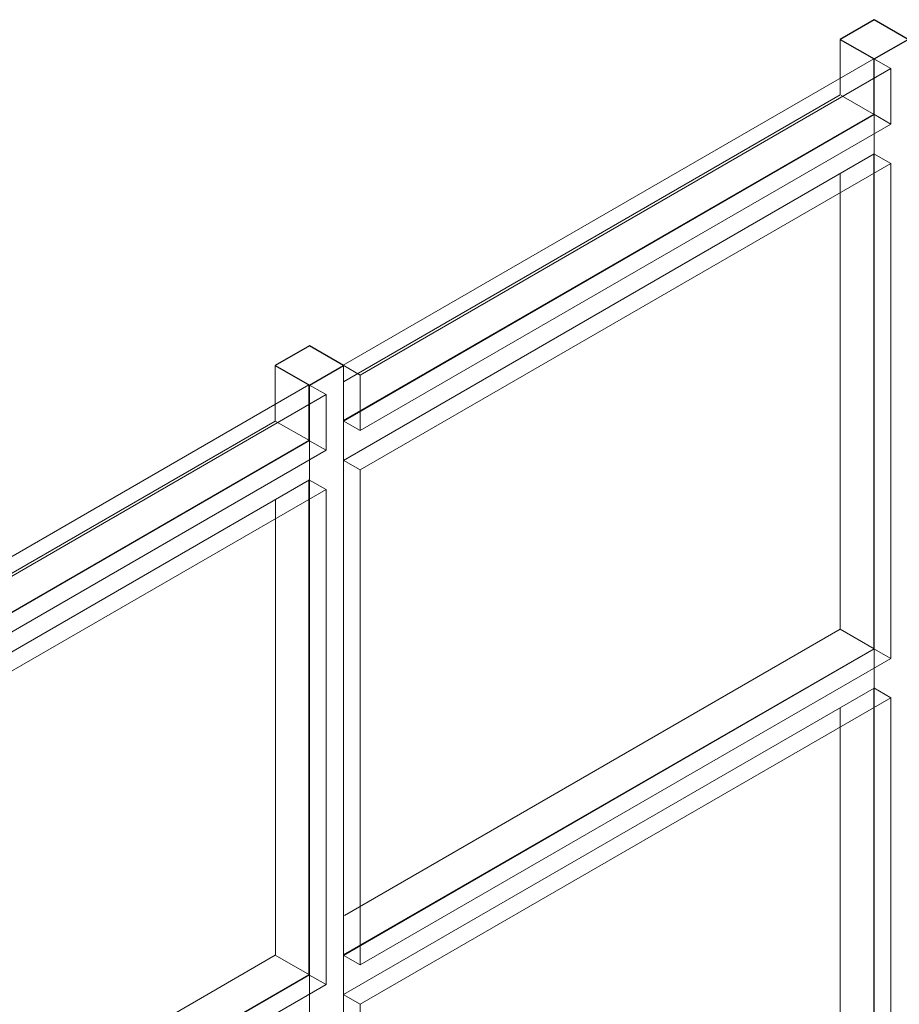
# Model space of a CAD drawing. Header units: metres. Extents: x -33 to 126, y -29 to 31.
# Tile 287 of 656: x 50.437 to 51.351, y -2.816 to -1.793. Entities that reach past the tile are written whole.
import ezdxf

# ---------------------------------------------------------------- set-up
doc = ezdxf.new("R2010")
doc.units = ezdxf.units.M
doc.layers.add('A-GLAZ-CURT', color=52, linetype='Continuous', lineweight=18)
doc.layers.add('A-GLAZ-CWMG', color=51, linetype='Continuous', lineweight=18)

# ---------------------------------------------------------------- blocks, each defined once
blk = doc.blocks.new('Painel do sistema - Envidraçado-V179-PERSPECTIVA GERAL')
at = {"layer": 'A-GLAZ-CURT', "lineweight": 9}
for p, q in [((-23.5522, -2.4975), (-23.5699, -2.4873)), ((-23.5699, -2.4877), (-23.5699, -2.9813)), ((-23.5522, -2.4975), (-24.1037, -2.8159)), ((-23.5522, -2.9915), (-23.5522, -2.4975)), ((-24.1037, -2.8159), (-24.1214, -2.8057)), ((-24.1037, -2.8159), (-24.1037, -3.1474)), ((-23.5699, -2.9813), (-23.9823, -3.2194)), ((-23.5699, -2.9813), (-23.5522, -2.9915)), ((-23.9649, -3.2298), (-23.5522, -2.9915)), ((-24.1037, -3.1474), (-24.1037, -3.3099)), ((-23.9823, -3.2194), (-24.121, -3.2995)), ((-24.1037, -3.3099), (-23.9649, -3.2298)), ((-24.1037, -3.3099), (-24.1214, -3.2997))]:
    blk.add_line(p, q, dxfattribs=at)
blk = doc.blocks.new('Montante retangular - 50 x 150 mm-165992-PERSPECTIVA GERAL')
at = {"layer": 'A-GLAZ-CWMG', "lineweight": 9}
for p, q in [((-9.0455, 5.9183), (-9.0455, 5.3631)), ((-9.0809, 5.8979), (-9.0809, 5.8775)), ((-9.0809, 5.8775), (-9.0809, 5.3635)), ((-9.1162, 5.4039), (-9.1162, 5.8571)), ((-9.0809, 5.3635), (-9.0809, 5.3427)), ((-9.0455, 5.3631), (-9.0809, 5.3427))]:
    blk.add_line(p, q, dxfattribs=at)
blk = doc.blocks.new('Montante retangular - 50 x 150 mm-V181-PERSPECTIVA GERAL')
at = {"layer": 'A-GLAZ-CWMG', "lineweight": 9}
for p, q in [((-24.121, -2.7855), (-24.121, -3.1371)), ((-24.1564, -2.8059), (-24.1564, -2.8264)), ((-24.1564, -2.8264), (-24.1564, -3.1161)), ((-24.1918, -3.0952), (-24.1918, -2.8468)), ((-24.1918, -3.2999), (-24.1918, -3.0952)), ((-24.1564, -3.1161), (-24.1564, -3.3403)), ((-24.121, -3.1371), (-24.121, -3.3408)), ((-24.1564, -3.3403), (-24.1564, -3.3533)), ((-24.121, -3.3408), (-24.1497, -3.3573))]:
    blk.add_line(p, q, dxfattribs=at)
blk = doc.blocks.new('Painel do sistema - Envidraçado-165823-PERSPECTIVA GERAL')
at = {"layer": 'A-GLAZ-CURT', "lineweight": 9}
for p, q in [((-13.3062, 3.9732), (-13.3239, 3.9834)), ((-13.3239, 3.983), (-13.3239, 3.469)), ((-13.3062, 3.9732), (-13.8577, 3.6548)), ((-13.3062, 3.4588), (-13.3062, 3.9732)), ((-13.8577, 3.6548), (-13.8754, 3.665)), ((-13.8577, 3.6548), (-13.8577, 3.1404)), ((-13.3239, 3.469), (-13.8751, 3.1508)), ((-13.3239, 3.469), (-13.3062, 3.4588)), ((-13.8577, 3.1404), (-13.3062, 3.4588)), ((-13.8577, 3.1404), (-13.8754, 3.1506))]:
    blk.add_line(p, q, dxfattribs=at)
blk = doc.blocks.new('Painel do sistema - Envidraçado-2051386-PERSPECTIVA GERAL')
at = {"layer": 'A-GLAZ-CURT', "lineweight": 9}
for p, q in [((-24.1391, -2.2811), (-24.1568, -2.2709)), ((-24.1568, -2.2713), (-24.1568, -2.7853)), ((-24.1391, -2.2811), (-24.5386, -2.5118)), ((-24.1391, -2.7955), (-24.1391, -2.2811)), ((-24.5386, -2.5118), (-24.5559, -2.5018)), ((-24.5386, -2.5118), (-24.5386, -2.8893)), ((-24.1568, -2.7853), (-24.4391, -2.9484)), ((-24.1568, -2.7853), (-24.1391, -2.7955)), ((-24.4217, -2.9587), (-24.1391, -2.7955)), ((-24.5386, -2.8893), (-24.5386, -3.0262)), ((-24.4391, -2.9484), (-24.5559, -3.0158)), ((-24.439, -2.9687), (-24.4217, -2.9587)), ((-24.5386, -3.0262), (-24.4748, -2.9894)), ((-24.5386, -3.0262), (-24.5559, -3.0162))]:
    blk.add_line(p, q, dxfattribs=at)
blk = doc.blocks.new('Montante retangular - 50 x 150 mm-165977-PERSPECTIVA GERAL')
at = {"layer": 'A-GLAZ-CWMG', "lineweight": 9}
for p, q in [((-9.0455, 6.4735), (-9.0455, 5.9183)), ((-9.0809, 6.4531), (-9.0809, 6.4327)), ((-9.0809, 6.4327), (-9.0809, 5.8983)), ((-9.1162, 5.9387), (-9.1162, 6.4123))]:
    blk.add_line(p, q, dxfattribs=at)
blk = doc.blocks.new('Painel do sistema - Envidraçado-V169-PERSPECTIVA GERAL')
at = {"layer": 'A-GLAZ-CURT'}
for p, q in [((-13.3239, 4.082), (-13.8754, 3.7636)), ((-13.3062, 4.0718), (-13.3239, 4.082)), ((-13.8577, 3.7534), (-13.3062, 4.0718)), ((-13.8754, 3.7636), (-13.8577, 3.7534))]:
    blk.add_line(p, q, dxfattribs=at)
at = {"layer": 'A-GLAZ-CURT', "lineweight": 9}
for p, q in [((-13.3239, 4.082), (-13.3239, 4.0623)), ((-13.3062, 4.014), (-13.3062, 4.0718)), ((-13.3239, 4.0616), (-13.3239, 4.0243)), ((-13.3239, 4.0243), (-13.8751, 3.706)), ((-13.3239, 4.0243), (-13.3062, 4.014)), ((-13.8577, 3.6956), (-13.3062, 4.014)), ((-13.8577, 3.7534), (-13.8577, 3.6956)), ((-13.8577, 3.6956), (-13.8754, 3.7058))]:
    blk.add_line(p, q, dxfattribs=at)
blk = doc.blocks.new('Painel do sistema - Envidraçado-V182-PERSPECTIVA GERAL')
at = {"layer": 'A-GLAZ-CURT'}
for p, q in [((-24.1568, -2.1723), (-24.5563, -2.403)), ((-24.1391, -2.1825), (-24.1568, -2.1723)), ((-24.5386, -2.4132), (-24.1391, -2.1825)), ((-24.5563, -2.403), (-24.5386, -2.4132))]:
    blk.add_line(p, q, dxfattribs=at)
at = {"layer": 'A-GLAZ-CURT', "lineweight": 9}
for p, q in [((-24.1568, -2.1723), (-24.1568, -2.2301)), ((-24.1391, -2.2403), (-24.1391, -2.1825)), ((-24.1568, -2.2301), (-24.5559, -2.4606)), ((-24.1568, -2.2301), (-24.1391, -2.2403)), ((-24.5386, -2.471), (-24.1391, -2.2403)), ((-24.5386, -2.4132), (-24.5386, -2.471)), ((-24.5386, -2.471), (-24.5559, -2.461))]:
    blk.add_line(p, q, dxfattribs=at)
blk = doc.blocks.new('Montante retangular - 50 x 150 mm-V159-PERSPECTIVA GERAL')
at = {"layer": 'A-GLAZ-CWMG', "lineweight": 25}
for p, q in [((-9.0809, 6.5721), (-9.1162, 6.5517)), ((-9.0455, 6.5517), (-9.0809, 6.5721)), ((-9.1162, 6.5517), (-9.0809, 6.5313)), ((-9.0809, 6.5313), (-9.0455, 6.5517))]:
    blk.add_line(p, q, dxfattribs=at)
at = {"layer": 'A-GLAZ-CWMG', "lineweight": 9}
for p, q in [((-9.1162, 6.5113), (-9.1162, 6.5517)), ((-9.0455, 6.5517), (-9.0455, 6.4735)), ((-9.0809, 6.5313), (-9.0809, 6.5119)), ((-9.1162, 6.4939), (-9.1162, 6.5113)), ((-9.0809, 6.5113), (-9.0809, 6.4535))]:
    blk.add_line(p, q, dxfattribs=at)
blk = doc.blocks.new('Montante retangular - 50 x 150 mm-V183-PERSPECTIVA GERAL')
at = {"layer": 'A-GLAZ-CWMG', "lineweight": 25}
for p, q in [((-24.1564, -2.1317), (-24.1918, -2.1521)), ((-24.121, -2.1521), (-24.1564, -2.1317)), ((-24.1918, -2.1521), (-24.1564, -2.1725)), ((-24.1564, -2.1725), (-24.121, -2.1521))]:
    blk.add_line(p, q, dxfattribs=at)
at = {"layer": 'A-GLAZ-CWMG', "lineweight": 9}
for p, q in [((-24.1918, -2.1925), (-24.1918, -2.1521)), ((-24.121, -2.1521), (-24.121, -2.2303)), ((-24.1564, -2.1725), (-24.1564, -2.2503)), ((-24.1918, -2.2099), (-24.1918, -2.1925))]:
    blk.add_line(p, q, dxfattribs=at)
blk = doc.blocks.new('Montante retangular - 50 x 150 mm-2051384-PERSPECTIVA GERAL')
at = {"layer": 'A-GLAZ-CWMG', "lineweight": 9}
for p, q in [((-24.5559, -2.4202), (-24.1918, -2.2099)), ((-24.1918, -2.2099), (-24.1564, -2.2303)), ((-24.1564, -2.2303), (-24.5559, -2.461)), ((-24.1564, -2.2303), (-24.1564, -2.2503)), ((-24.1564, -2.2503), (-24.1564, -2.2711)), ((-24.1564, -2.2711), (-24.5559, -2.5018))]:
    blk.add_line(p, q, dxfattribs=at)
blk = doc.blocks.new('Montante retangular - 50 x 150 mm-165958-PERSPECTIVA GERAL')
at = {"layer": 'A-GLAZ-CWMG', "lineweight": 9}
for p, q in [((-10.2193, 5.8571), (-9.7031, 6.1551)), ((-9.7021, 6.1545), (-9.6678, 6.1347)), ((-9.6678, 6.1347), (-10.2193, 5.8163)), ((-9.6678, 6.1347), (-9.6678, 6.1147)), ((-9.6678, 6.1147), (-9.6678, 6.0939)), ((-9.6678, 6.0939), (-10.2193, 5.7754)), ((-10.2193, 5.7754), (-10.2193, 5.8163))]:
    blk.add_line(p, q, dxfattribs=at)
blk = doc.blocks.new('Montante retangular - 50 x 150 mm-V163-PERSPECTIVA GERAL')
at = {"layer": 'A-GLAZ-CWMG', "lineweight": 9}
for p, q in [((-11.392, 4.6248), (-10.8769, 4.9222)), ((-10.8769, 4.9222), (-10.8416, 4.9018)), ((-10.8416, 4.9018), (-11.3931, 4.5833)), ((-10.8416, 4.9018), (-10.8416, 4.8818)), ((-10.8416, 4.8818), (-10.8416, 4.861)), ((-10.8416, 4.861), (-11.3931, 4.5425)), ((-11.3931, 4.5425), (-11.3931, 4.5833))]:
    blk.add_line(p, q, dxfattribs=at)
blk = doc.blocks.new('Montante retangular - 50 x 150 mm-V184-PERSPECTIVA GERAL')
at = {"layer": 'A-GLAZ-CWMG', "lineweight": 9}
for p, q in [((-24.4737, -2.9279), (-24.1918, -2.7651)), ((-24.1918, -2.7651), (-24.1564, -2.7855)), ((-24.1564, -2.7855), (-24.4388, -2.9486)), ((-24.1564, -2.7855), (-24.1564, -2.8055)), ((-24.1564, -2.8055), (-24.1564, -2.8264)), ((-24.1564, -2.8264), (-24.4212, -2.9793)), ((-24.5548, -2.9747), (-24.4737, -2.9279)), ((-24.4388, -2.9486), (-24.5559, -3.0162)), ((-24.4749, -3.0102), (-24.5559, -3.057))]:
    blk.add_line(p, q, dxfattribs=at)
blk = doc.blocks.new('Painel do sistema - Envidraçado-965978-PERSPECTIVA GERAL')
at = {"layer": 'A-GLAZ-CURT'}
for p, q in [((-24.8922, -2.6795), (-24.9101, -2.6896)), ((-24.4215, -2.9588), (-24.8922, -2.6795)), ((-24.9101, -2.6896), (-24.4394, -2.9689)), ((-24.4394, -2.9689), (-24.4215, -2.9588))]:
    blk.add_line(p, q, dxfattribs=at)
at = {"layer": 'A-GLAZ-CURT', "lineweight": 9}
for p, q in [((-24.8922, -2.8964), (-24.8922, -2.6795)), ((-24.9101, -2.6896), (-24.9101, -2.9065)), ((-24.9101, -2.9065), (-24.8922, -2.8964)), ((-24.4749, -3.1441), (-24.8922, -2.8964)), ((-24.9101, -2.9065), (-24.4749, -3.1648)), ((-24.4215, -2.9588), (-24.4215, -2.9791))]:
    blk.add_line(p, q, dxfattribs=at)

msp = doc.modelspace()

# ---------------------------------------------------------------- block references
at = {"layer": 'A-GLAZ-CURT', "lineweight": 9}
for name, p in [('Painel do sistema - Envidraçado-V169-PERSPECTIVA GERAL', (64.6482, -5.9155)), ('Painel do sistema - Envidraçado-165823-PERSPECTIVA GERAL', (64.6482, -5.9155)), ('Painel do sistema - Envidraçado-V182-PERSPECTIVA GERAL', (74.8942, 0)), ('Painel do sistema - Envidraçado-2051386-PERSPECTIVA GERAL', (74.8942, 0)), ('Painel do sistema - Envidraçado-V179-PERSPECTIVA GERAL', (74.8942, 0)), ('Painel do sistema - Envidraçado-965978-PERSPECTIVA GERAL', (74.8942, 0))]:
    msp.add_blockref(name, p, dxfattribs=at)
at = {"layer": 'A-GLAZ-CWMG', "lineweight": 9}
for name, p in [('Montante retangular - 50 x 150 mm-V159-PERSPECTIVA GERAL', (60.4056, -8.365)), ('Montante retangular - 50 x 150 mm-165958-PERSPECTIVA GERAL', (60.9925, -8.0262)), ('Montante retangular - 50 x 150 mm-165977-PERSPECTIVA GERAL', (60.4056, -8.365)), ('Montante retangular - 50 x 150 mm-V183-PERSPECTIVA GERAL', (74.8942, 0)), ('Montante retangular - 50 x 150 mm-2051384-PERSPECTIVA GERAL', (74.8942, 0)), ('Montante retangular - 50 x 150 mm-165977-PERSPECTIVA GERAL', (59.8187, -8.7039)), ('Montante retangular - 50 x 150 mm-V163-PERSPECTIVA GERAL', (62.1663, -7.3485)), ('Montante retangular - 50 x 150 mm-165992-PERSPECTIVA GERAL', (60.4056, -8.365)), ('Montante retangular - 50 x 150 mm-V184-PERSPECTIVA GERAL', (74.8942, 0)), ('Montante retangular - 50 x 150 mm-V181-PERSPECTIVA GERAL', (74.8942, 0))]:
    msp.add_blockref(name, p, dxfattribs=at)

doc.saveas('drawing.dxf')
